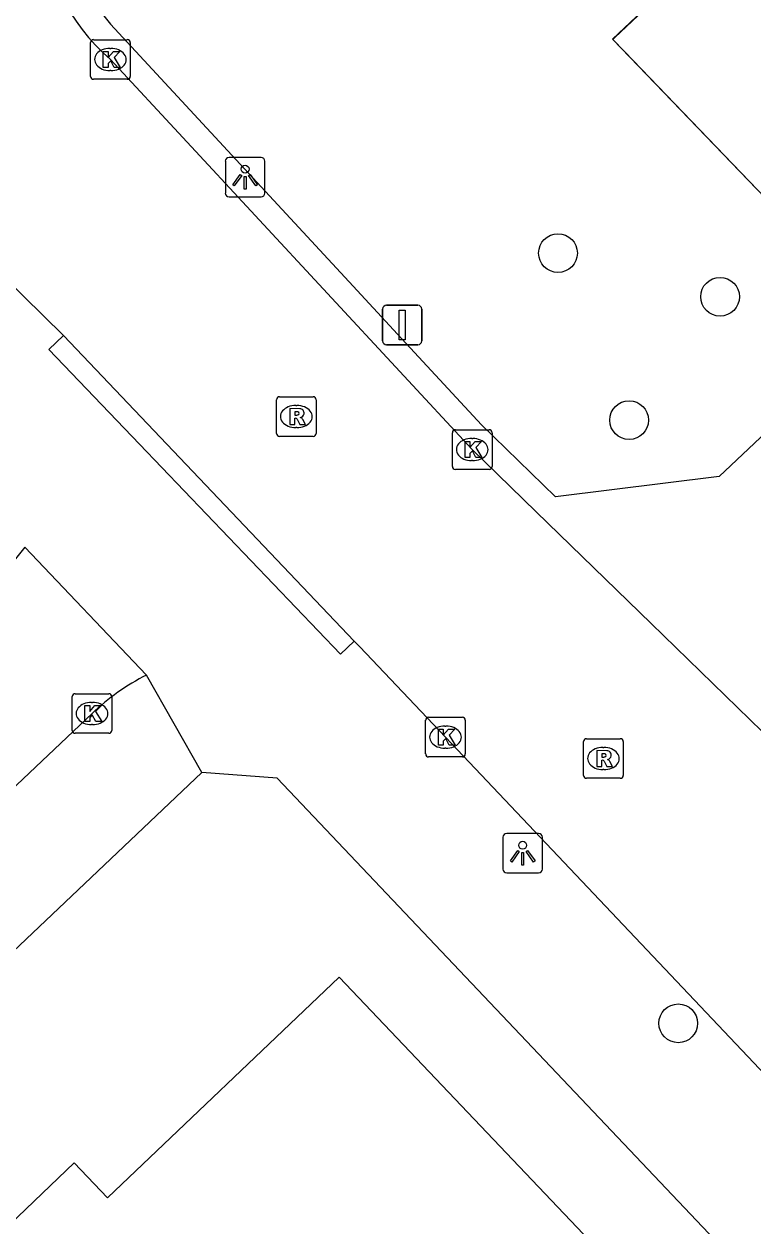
# Model space of a CAD drawing. Extents: x 162532 to 163264, y 381233 to 382042.
# Drawn here: x 163078.52 to 163096.93, y 381503.3 to 381533.66 of the extents above; entities that cross this region are included whole.
import ezdxf

# ---------------------------------------------------------------- set-up
doc = ezdxf.new("R2010")
doc.units = 0
for name, color, linetype in [('IMGEO_Boom', 7, 'Continuous'), ('IMGEO_Groenvoorziening', 7, 'Continuous'), ('IMGEO_Hek', 7, 'Continuous'), ('IMGEO_Kolk', 7, 'Continuous'), ('IMGEO_Lichtpunt', 7, 'Continuous'), ('IMGEO_Muur', 7, 'Continuous'), ('IMGEO_Pand', 7, 'Continuous'), ('IMGEO_Rijbaan_lokaal_open', 7, 'Continuous'), ('IMGEO_Rioolput', 7, 'Continuous'), ('IMGEO_Verkeersbordpaal', 7, 'Continuous'), ('IMGEO_Voetpad_open', 7, 'Continuous')]:
    doc.layers.add(name, color=color, linetype=linetype)

msp = doc.modelspace()

# ---------------------------------------------------------------- linework, layer by layer
at = {"layer": 'IMGEO_Boom'}
for centre in [(163092.002, 381527.871), (163096.095, 381526.769), (163093.799, 381523.653), (163095.04, 381508.421)]:
    msp.add_circle(centre, 0.489, dxfattribs=at)
at = {"layer": 'IMGEO_Groenvoorziening'}
msp.add_lwpolyline([(163102.644, 381542.005), (163093.437, 381533.314), (163093.387, 381533.266), (163100.23, 381526.152)], dxfattribs=at)
at = {"layer": 'IMGEO_Hek'}
msp.add_lwpolyline([(163109.722, 381536.777), (163108.648, 381535.721), (163109.119, 381535.274), (163109.501, 381534.911), (163100.23, 381526.152), (163099.858, 381526.539), (163098.933, 381527.502), (163093.687, 381532.954), (163093.375, 381533.278), (163102.639, 381542.019), (163102.798, 381541.851), (163103.225, 381541.401), (163107.525, 381536.867), (163108.574, 381537.847)], dxfattribs=at)
at = {"layer": 'IMGEO_Kolk'}
for p, q in [((163080.198, 381532.335), (163080.198, 381533.187)), ((163080.273, 381533.261), (163081.125, 381533.261)), ((163081.199, 381533.187), (163081.199, 381532.335)), ((163080.686, 381533.041), (163080.711, 381533.041)), ((163081.125, 381532.261), (163080.273, 381532.261)), ((163080.709, 381532.481), (163080.684, 381532.481)), ((163089.41, 381523.41), (163090.262, 381523.41)), ((163089.335, 381522.484), (163089.335, 381523.336)), ((163089.823, 381523.19), (163089.848, 381523.19)), ((163090.336, 381523.336), (163090.336, 381522.484)), ((163089.846, 381522.63), (163089.821, 381522.63)), ((163090.262, 381522.41), (163089.41, 381522.41)), ((163079.808, 381516.745), (163080.66, 381516.745)), ((163079.733, 381515.819), (163079.733, 381516.671)), ((163080.221, 381516.525), (163080.246, 381516.525)), ((163080.734, 381516.671), (163080.734, 381515.819)), ((163088.735, 381516.148), (163089.587, 381516.148)), ((163080.244, 381515.965), (163080.219, 381515.965)), ((163088.66, 381515.222), (163088.66, 381516.074)), ((163089.148, 381515.928), (163089.173, 381515.928)), ((163089.661, 381516.074), (163089.661, 381515.222)), ((163080.66, 381515.745), (163079.808, 381515.745)), ((163089.171, 381515.368), (163089.146, 381515.368)), ((163089.587, 381515.148), (163088.735, 381515.148))]:
    msp.add_line(p, q, dxfattribs=at)
for points in [[(163080.198, 381532.335), (163080.198, 381533.187)], [(163080.273, 381533.261), (163081.125, 381533.261)], [(163081.199, 381533.187), (163081.199, 381532.335)], [(163080.519, 381532.961), (163080.642, 381532.961), (163080.642, 381532.81), (163080.772, 381532.961), (163080.936, 381532.961), (163080.79, 381532.81), (163080.943, 381532.561), (163080.791, 381532.561), (163080.706, 381532.725), (163080.642, 381532.658), (163080.642, 381532.561), (163080.519, 381532.561), (163080.519, 381532.961)], [(163081.125, 381532.261), (163080.273, 381532.261)], [(163089.41, 381523.41), (163090.262, 381523.41)], [(163089.335, 381522.484), (163089.335, 381523.336)], [(163089.656, 381523.11), (163089.779, 381523.11), (163089.779, 381522.959), (163089.909, 381523.11), (163090.073, 381523.11), (163089.927, 381522.959), (163090.08, 381522.71), (163089.928, 381522.71), (163089.843, 381522.874), (163089.779, 381522.807), (163089.779, 381522.71), (163089.656, 381522.71), (163089.656, 381523.11)], [(163090.336, 381523.336), (163090.336, 381522.484)], [(163090.262, 381522.41), (163089.41, 381522.41)], [(163079.808, 381516.745), (163080.66, 381516.745)], [(163079.733, 381515.819), (163079.733, 381516.671)], [(163080.054, 381516.445), (163080.177, 381516.445), (163080.177, 381516.294), (163080.307, 381516.445), (163080.471, 381516.445), (163080.325, 381516.294), (163080.478, 381516.045), (163080.326, 381516.045), (163080.241, 381516.209), (163080.177, 381516.142), (163080.177, 381516.045), (163080.054, 381516.045), (163080.054, 381516.445)], [(163080.734, 381516.671), (163080.734, 381515.819)], [(163088.735, 381516.148), (163089.587, 381516.148)], [(163088.66, 381515.222), (163088.66, 381516.074)], [(163088.981, 381515.848), (163089.104, 381515.848), (163089.104, 381515.697), (163089.234, 381515.848), (163089.398, 381515.848), (163089.252, 381515.697), (163089.405, 381515.448), (163089.253, 381515.448), (163089.168, 381515.612), (163089.104, 381515.545), (163089.104, 381515.448), (163088.981, 381515.448), (163088.981, 381515.848)], [(163089.661, 381516.074), (163089.661, 381515.222)], [(163080.66, 381515.745), (163079.808, 381515.745)], [(163089.587, 381515.148), (163088.735, 381515.148)]]:
    msp.add_lwpolyline(points, dxfattribs=at)
for centre, start, end in [((163080.275, 381533.185), 91.552, 178.448), ((163080.275, 381533.185), 91.552, 178.448), ((163081.123, 381533.185), 1.552, 88.448), ((163081.123, 381533.185), 1.552, 88.448), ((163080.275, 381532.337), 181.552, 268.448), ((163080.275, 381532.337), 181.552, 268.448), ((163081.123, 381532.337), 271.552, 358.448), ((163081.123, 381532.337), 271.552, 358.448), ((163089.412, 381523.334), 91.552, 178.448), ((163089.412, 381523.334), 91.552, 178.448), ((163090.26, 381523.334), 1.552, 88.448), ((163090.26, 381523.334), 1.552, 88.448), ((163089.412, 381522.486), 181.552, 268.448), ((163089.412, 381522.486), 181.552, 268.448), ((163090.26, 381522.486), 271.552, 358.448), ((163090.26, 381522.486), 271.552, 358.448), ((163079.81, 381516.669), 91.552, 178.448), ((163079.81, 381516.669), 91.552, 178.448), ((163080.658, 381516.669), 1.552, 88.448), ((163080.658, 381516.669), 1.552, 88.448), ((163088.737, 381516.072), 91.552, 178.448), ((163088.737, 381516.072), 91.552, 178.448), ((163089.585, 381516.072), 1.552, 88.448), ((163089.585, 381516.072), 1.552, 88.448), ((163079.81, 381515.821), 181.552, 268.448), ((163079.81, 381515.821), 181.552, 268.448), ((163080.658, 381515.821), 271.552, 358.448), ((163080.658, 381515.821), 271.552, 358.448), ((163088.737, 381515.224), 181.552, 268.448), ((163088.737, 381515.224), 181.552, 268.448), ((163089.585, 381515.224), 271.552, 358.448), ((163089.585, 381515.224), 271.552, 358.448)]:
    msp.add_arc(centre, 0.0765, start, end, dxfattribs=at)
for centre, major_axis, ratio, start_param, end_param in [((163080.685, 381532.761), (-0.387, 0.002), 0.722429, 4.712389, 7.853982), ((163080.71, 381532.761), (-0.39, 0.002), 0.717154, 1.570796, 4.712389), ((163089.822, 381522.91), (-0.387, 0.002), 0.722429, 4.712389, 7.853982), ((163089.847, 381522.91), (-0.39, 0.002), 0.717154, 1.570796, 4.712389), ((163080.22, 381516.245), (-0.387, 0.002), 0.722429, 4.712389, 7.853982), ((163080.245, 381516.245), (-0.39, 0.002), 0.717154, 1.570796, 4.712389), ((163089.147, 381515.648), (-0.387, 0.002), 0.722429, 4.712389, 7.853982), ((163089.172, 381515.648), (-0.39, 0.002), 0.717154, 1.570796, 4.712389)]:
    msp.add_ellipse(centre, major_axis=major_axis, ratio=ratio, start_param=start_param, end_param=end_param, dxfattribs=at)
at = {"layer": 'IMGEO_Lichtpunt'}
for p, q in [((163083.601, 381530.194), (163083.601, 381529.387)), ((163083.601, 381530.194), (163083.601, 381529.387)), ((163084.503, 381530.289), (163083.695, 381530.289)), ((163084.503, 381530.289), (163083.695, 381530.289)), ((163084.597, 381529.387), (163084.597, 381530.194)), ((163084.597, 381529.387), (163084.597, 381530.194)), ((163083.695, 381529.293), (163084.503, 381529.293)), ((163083.695, 381529.293), (163084.503, 381529.293)), ((163090.612, 381513.12), (163090.612, 381512.313)), ((163090.612, 381513.12), (163090.612, 381512.313)), ((163091.514, 381513.215), (163090.706, 381513.215)), ((163091.514, 381513.215), (163090.706, 381513.215)), ((163091.608, 381512.313), (163091.608, 381513.12)), ((163091.608, 381512.313), (163091.608, 381513.12)), ((163090.706, 381512.219), (163091.514, 381512.219)), ((163090.706, 381512.219), (163091.514, 381512.219))]:
    msp.add_line(p, q, dxfattribs=at)
for points in [[(163083.975, 381529.858), (163084.014, 381529.83), (163083.826, 381529.568), (163083.788, 381529.595), (163083.975, 381529.858)], [(163084.077, 381529.81), (163084.124, 381529.81), (163084.124, 381529.488), (163084.077, 381529.488), (163084.077, 381529.81)], [(163084.187, 381529.83), (163084.225, 381529.857), (163084.412, 381529.595), (163084.373, 381529.567), (163084.187, 381529.83)], [(163090.986, 381512.784), (163091.025, 381512.756), (163090.837, 381512.494), (163090.799, 381512.521), (163090.986, 381512.784)], [(163091.198, 381512.756), (163091.236, 381512.783), (163091.423, 381512.521), (163091.384, 381512.493), (163091.198, 381512.756)], [(163091.088, 381512.736), (163091.135, 381512.736), (163091.135, 381512.414), (163091.088, 381512.414), (163091.088, 381512.736)]]:
    msp.add_lwpolyline(points, dxfattribs=at)
for centre in [(163084.1, 381529.992), (163091.111, 381512.918)]:
    msp.add_circle(centre, 0.0994, dxfattribs=at)
for centre, start, end in [((163083.695, 381530.194), 90, 180), ((163083.695, 381530.194), 90, 180), ((163084.503, 381530.194), 0, 90), ((163084.503, 381530.194), 0, 90), ((163083.695, 381529.387), 180, 270), ((163083.695, 381529.387), 180, 270), ((163084.503, 381529.387), 270, 0), ((163084.503, 381529.387), 270, 360), ((163090.706, 381513.12), 90, 180), ((163090.706, 381513.12), 90, 180), ((163091.514, 381513.12), 0, 90), ((163091.514, 381513.12), 0, 90), ((163090.706, 381512.313), 180, 270), ((163090.706, 381512.313), 180, 270), ((163091.514, 381512.313), 270, 0), ((163091.514, 381512.313), 270, 360)]:
    msp.add_arc(centre, 0.0946, start, end, dxfattribs=at)
at = {"layer": 'IMGEO_Muur'}
msp.add_lwpolyline([(163040.612, 381474.54), (163083.008, 381514.758)], dxfattribs=at)
at = {"layer": 'IMGEO_Pand'}
msp.add_lwpolyline([(163053.591, 381478.28), (163075.131, 381498.769), (163074.296, 381499.646), (163079.786, 381504.898), (163080.623, 381504.017), (163086.476, 381509.584), (163093.785, 381501.901), (163087.912, 381496.318), (163089.362, 381494.794), (163083.848, 381489.55), (163082.305, 381491.172), (163060.792, 381470.71), (163053.591, 381478.28)], dxfattribs=at)
at = {"layer": 'IMGEO_Rijbaan_lokaal_open'}
for points in [[(163080.697, 381532.76), (163089.836, 381522.91), (163091.451, 381521.34), (163094.355, 381518.519), (163100.274, 381512.762), (163102.323, 381510.571)], [(163079.513, 381525.79), (163076.974, 381528.282)], [(163079.513, 381525.79), (163086.854, 381518.075)], [(163081.613, 381517.216), (163078.537, 381520.449), (163077.476, 381519.136)], [(163135.737, 381466.525), (163121.57, 381481.459), (163105.324, 381498.575), (163103.975, 381500), (163089.162, 381515.65), (163086.997, 381517.925), (163086.854, 381518.075)], [(163080.234, 381516.245), (163040.064, 381478.212), (163034.829, 381473.198)]]:
    msp.add_lwpolyline(points, dxfattribs=at)
for centre, radius, start, end in [((163084.16, 381536.737), 5.273, 138.9171, 228.9542), ((163084.222, 381512.046), 5.791, 116.7773, 133.524)]:
    msp.add_arc(centre, radius, start, end, dxfattribs=at)
at = {"layer": 'IMGEO_Rioolput'}
for p, q in [((163084.893, 381523.318), (163084.893, 381524.17)), ((163084.968, 381524.244), (163085.82, 381524.244)), ((163085.381, 381524.024), (163085.406, 381524.024)), ((163085.894, 381524.17), (163085.894, 381523.318)), ((163085.404, 381523.464), (163085.379, 381523.464)), ((163085.82, 381523.244), (163084.968, 381523.244)), ((163092.649, 381514.682), (163092.649, 381515.534)), ((163092.724, 381515.608), (163093.576, 381515.608)), ((163093.65, 381515.534), (163093.65, 381514.682)), ((163093.137, 381515.388), (163093.162, 381515.388)), ((163093.576, 381514.608), (163092.724, 381514.608)), ((163093.16, 381514.828), (163093.135, 381514.828))]:
    msp.add_line(p, q, dxfattribs=at)
for points in [[(163084.893, 381523.318), (163084.893, 381524.17)], [(163084.968, 381524.244), (163085.82, 381524.244)], [(163085.894, 381524.17), (163085.894, 381523.318)], [(163085.482, 381523.942), (163085.23, 381523.944), (163085.23, 381523.544)], [(163085.23, 381523.544), (163085.354, 381523.544), (163085.354, 381523.706), (163085.365, 381523.706)], [(163085.408, 381523.863), (163085.354, 381523.863), (163085.354, 381523.782)], [(163085.354, 381523.782), (163085.406, 381523.782)], [(163085.412, 381523.677), (163085.483, 381523.544), (163085.623, 381523.544), (163085.558, 381523.67)], [(163085.82, 381523.244), (163084.968, 381523.244)], [(163092.649, 381514.682), (163092.649, 381515.534)], [(163092.724, 381515.608), (163093.576, 381515.608)], [(163093.65, 381515.534), (163093.65, 381514.682)], [(163093.238, 381515.306), (163092.986, 381515.308), (163092.986, 381514.908)], [(163093.164, 381515.227), (163093.11, 381515.227), (163093.11, 381515.146)], [(163092.986, 381514.908), (163093.11, 381514.908), (163093.11, 381515.07), (163093.121, 381515.07)], [(163093.11, 381515.146), (163093.162, 381515.146)], [(163093.168, 381515.041), (163093.239, 381514.908), (163093.379, 381514.908), (163093.314, 381515.034)], [(163093.576, 381514.608), (163092.724, 381514.608)]]:
    msp.add_lwpolyline(points, dxfattribs=at)
for centre, radius, start, end in [((163084.97, 381524.168), 0.0765, 91.552, 178.448), ((163084.97, 381524.168), 0.0765, 91.552, 178.448), ((163085.818, 381524.168), 0.0765, 1.552, 88.448), ((163085.818, 381524.168), 0.0765, 1.552, 88.448), ((163085.364, 381523.653), 0.0533, 26.0293, 88.6989), ((163085.39, 381523.971), 0.19, 274.7715, 282.9687), ((163085.414, 381523.767), 0.0964, 77.0061, 93.1865), ((163085.428, 381523.824), 0.0378, 276.6634, 79.6772), ((163085.481, 381523.832), 0.109, 350.3612, 89.416), ((163085.479, 381523.832), 0.112, 277.5842, 350.9817), ((163085.463, 381523.617), 0.108, 29.5134, 73.7905), ((163084.97, 381523.32), 0.0765, 181.552, 268.448), ((163084.97, 381523.32), 0.0765, 181.552, 268.448), ((163085.818, 381523.32), 0.0765, 271.552, 358.448), ((163085.818, 381523.32), 0.0765, 271.552, 358.448), ((163092.726, 381515.532), 0.0765, 91.552, 178.448), ((163092.726, 381515.532), 0.0765, 91.552, 178.448), ((163093.574, 381515.532), 0.0765, 1.552, 88.448), ((163093.574, 381515.532), 0.0765, 1.552, 88.448), ((163093.17, 381515.131), 0.0964, 77.0061, 93.1865), ((163093.184, 381515.188), 0.0378, 276.6634, 79.6772), ((163093.237, 381515.196), 0.109, 350.3612, 89.416), ((163093.12, 381515.017), 0.0533, 26.0293, 88.6989), ((163093.146, 381515.335), 0.19, 274.7715, 282.9687), ((163093.235, 381515.196), 0.112, 277.5842, 350.9817), ((163093.219, 381514.981), 0.108, 29.5134, 73.7905), ((163092.726, 381514.684), 0.0765, 181.552, 268.448), ((163092.726, 381514.684), 0.0765, 181.552, 268.448), ((163093.574, 381514.684), 0.0765, 271.552, 358.448), ((163093.574, 381514.684), 0.0765, 271.552, 358.448)]:
    msp.add_arc(centre, radius, start, end, dxfattribs=at)
for centre, major_axis, ratio, start_param, end_param in [((163085.38, 381523.744), (-0.387, 0.002), 0.722429, 4.712389, 7.853982), ((163085.405, 381523.744), (-0.39, 0.002), 0.717154, 1.570796, 4.712389), ((163093.136, 381515.108), (-0.387, 0.002), 0.722429, 4.712389, 7.853982), ((163093.161, 381515.108), (-0.39, 0.002), 0.717154, 1.570796, 4.712389)]:
    msp.add_ellipse(centre, major_axis=major_axis, ratio=ratio, start_param=start_param, end_param=end_param, dxfattribs=at)
at = {"layer": 'IMGEO_Verkeersbordpaal'}
for p, q in [((163087.573, 381525.655), (163087.573, 381526.455)), ((163087.573, 381526.455), (163087.573, 381525.655)), ((163087.673, 381526.555), (163088.463, 381526.555)), ((163088.463, 381526.555), (163087.673, 381526.555)), ((163088.563, 381526.455), (163088.563, 381525.655)), ((163088.563, 381525.655), (163088.563, 381526.455)), ((163088.463, 381525.555), (163087.673, 381525.555)), ((163087.673, 381525.555), (163088.463, 381525.555))]:
    msp.add_line(p, q, dxfattribs=at)
msp.add_lwpolyline([(163087.993, 381526.43), (163088.143, 381526.43), (163088.143, 381525.68), (163087.993, 381525.68), (163087.993, 381526.43)], dxfattribs=at)
for centre, start, end in [((163087.673, 381526.455), 90, 180), ((163087.673, 381526.455), 90, 180), ((163088.463, 381526.455), 0, 90), ((163088.463, 381526.455), 360, 90), ((163087.673, 381525.655), 180, 270), ((163087.673, 381525.655), 180, 270), ((163088.463, 381525.655), 270, 0), ((163088.463, 381525.655), 270, 0)]:
    msp.add_arc(centre, 0.1, start, end, dxfattribs=at)
at = {"layer": 'IMGEO_Voetpad_open'}
for points in [[(163100.23, 381526.152), (163096.075, 381522.227), (163091.94, 381521.715), (163090.067, 381523.532), (163087.847, 381525.932), (163086.829, 381527.033), (163080.703, 381533.656)], [(163086.854, 381518.075), (163086.512, 381517.747), (163081.429, 381523.05), (163079.143, 381525.436), (163079.513, 381525.79)], [(163083.008, 381514.758), (163081.613, 381517.216)], [(163040.156, 381474.136), (163040.612, 381474.54), (163083.008, 381514.758)], [(163164.14, 381431.046), (163132.502, 381464.414), (163084.908, 381514.61), (163083.008, 381514.758)]]:
    msp.add_lwpolyline(points, dxfattribs=at)
msp.add_arc((163084.207, 381536.768), 4.686, 140.3665, 221.6054, dxfattribs=at)

doc.saveas('drawing.dxf')
